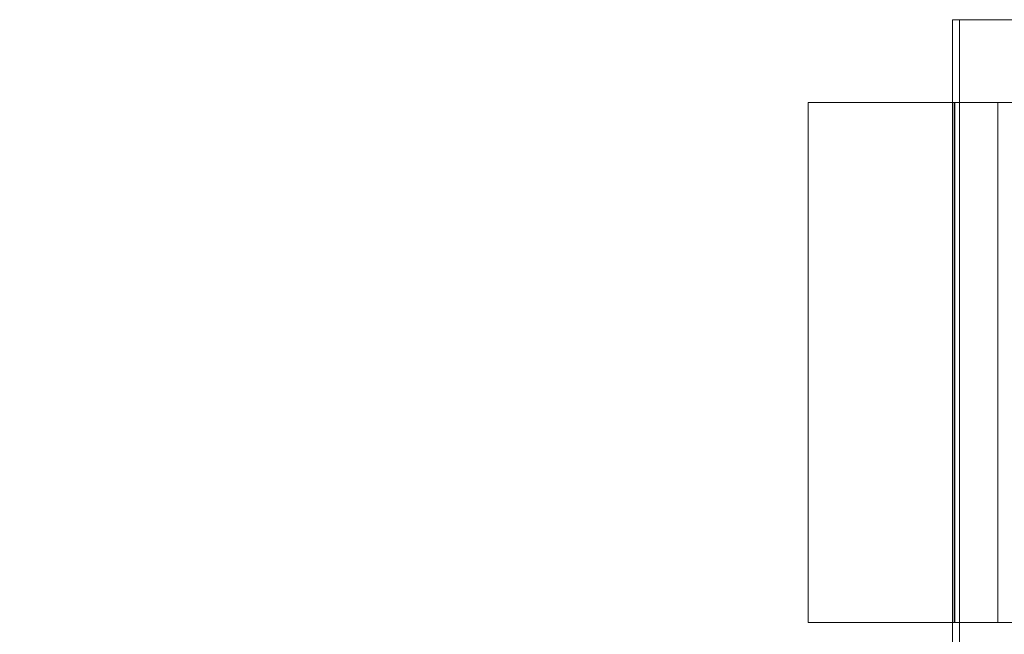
# Model space of a CAD drawing. Header units: millimetres. Extents: x -3490 to 61924, y -72580 to 6847.
# Tile 554 of 656: x 23101 to 23518, y -17485 to -17225. Entities that reach past the tile are written whole.
import ezdxf

# ---------------------------------------------------------------- set-up
doc = ezdxf.new("R2010")
doc.units = ezdxf.units.MM
doc.layers.add('COTAS_O', color=1, linetype='Continuous', lineweight=0)
doc.layers.add('superior_C02', color=7, linetype='Continuous', lineweight=0)
doc.dimstyles.new('R19_100', dxfattribs={"dimtxt": 250, "dimasz": 150, "dimexe": 150, "dimexo": 80, "dimgap": 100, "dimtad": 1, "dimtih": 1, "dimtoh": 1, "dimdsep": 46, "dimcen": 0.09, "dimadec": 0, "dimazin": 0, "dimtfac": 1, "dimtdec": 4, "dimtofl": 0, "dimtmove": 0, "dimatfit": 3, "dimfxl": 1, "dimtolj": 1, "dimtzin": 0, "dimarcsym": 0})

# ---------------------------------------------------------------- blocks, each defined once
blk = doc.blocks.new('DIM_R29_47')
at = {"layer": 'COTAS_O'}
for p, q in [((23050.07, -17510), (23005.07, -17660)), ((23750.07, -17510), (23050.07, -17510)), ((23050.07, -19480), (23050.07, -17510)), ((23050.07, -17510), (23095.07, -17660)), ((23050.07, -19480), (23005.07, -19330)), ((23050.07, -19480), (23095.07, -19330)), ((23750.07, -19480), (23050.07, -19480))]:
    blk.add_line(p, q, dxfattribs=at)
blk.add_text('1970 O', height=250, rotation=90, dxfattribs=at).set_placement((22950.07, -18495))

msp = doc.modelspace()

# ---------------------------------------------------------------- linework, layer by layer
at = {"layer": 'superior_C02'}
for p, q in [((24221.566, -17225), (23496.108, -17225)), ((23496.108, -17225), (23496.108, -17515)), ((23499.089, -17225), (23496.108, -17225)), ((23499.089, -17515), (23499.089, -17225)), ((23499.089, -17225), (24224.547, -17225)), ((23625.933, -17260), (23435.024, -17260)), ((23435.024, -17260), (23435.024, -17480)), ((23497.018, -17260), (23435.024, -17260)), ((23687.63, -17260), (23496.72, -17260)), ((23496.72, -17260), (23496.72, -17480)), ((23515.199, -17260), (23496.72, -17260)), ((23497.018, -17480), (23497.018, -17260)), ((23497.018, -17260), (23687.928, -17260)), ((23515.199, -17480), (23515.199, -17260)), ((23515.199, -17260), (23706.109, -17260)), ((23435.024, -17480), (23625.933, -17480)), ((23435.024, -17480), (23497.018, -17480)), ((23496.72, -17480), (23687.63, -17480)), ((23496.72, -17480), (23515.199, -17480)), ((23687.928, -17480), (23497.018, -17480)), ((23706.109, -17480), (23515.199, -17480))]:
    msp.add_line(p, q, dxfattribs=at)

# ---------------------------------------------------------------- dimensions: what is measured, and where the dimension line sits
at = {"layer": 'COTAS_O'}
dim = msp.add_aligned_dim(p1=(23750.067, -19480), p2=(23750.067, -17510), distance=700, text='<> O', dimstyle='R19_100', dxfattribs=at)
dim.commit()
dim.dimension.update_dxf_attribs({"geometry": 'DIM_R29_47', "text_midpoint": (23050.067, -18495)})

doc.saveas('drawing.dxf')
